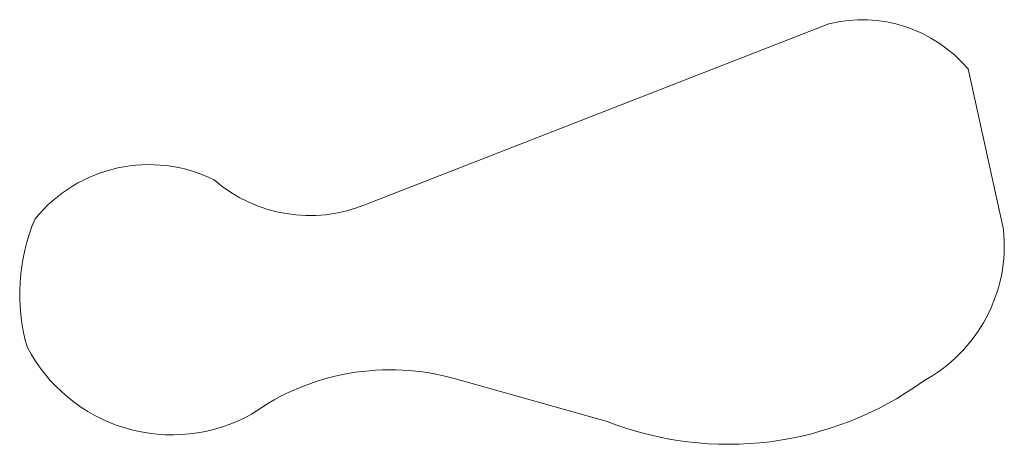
# Model space of a CAD drawing. Header units: metres. Extents: x 166325 to 190320, y 381923 to 404576.
# Tile 844 of 1056: x 175135 to 175188, y 399733 to 399756. Entities that reach past the tile are written whole.
import ezdxf

# ---------------------------------------------------------------- set-up
doc = ezdxf.new("R2010")
doc.units = ezdxf.units.M
doc.layers.add('B-WE-OG-WATER_MEER-GV', color=8, linetype='Continuous', lineweight=18)

msp = doc.modelspace()

# ---------------------------------------------------------------- linework, layer by layer
at = {"layer": 'B-WE-OG-WATER_MEER-GV', "flags": 128}
for points in [[(175178.289, 399755.705), (175153.416, 399745.996)], [(175178.289, 399755.705), (175153.416, 399745.996)], [(175187.658, 399744.664), (175185.756, 399753.278)], [(175158.267, 399736.669), (175166.399, 399734.384)], [(175158.267, 399736.669), (175166.399, 399734.384)]]:
    msp.add_lwpolyline(points, dxfattribs=at)
at = {"layer": 'B-WE-OG-WATER_MEER-GV'}
for points in [[(175185.756, 399753.278, 0.284356), (175178.289, 399755.705)], [(175145.331, 399747.329, 0.350994), (175135.724, 399745.235)], [(175145.331, 399747.329, 0.350994), (175135.724, 399745.235)], [(175153.416, 399745.996, -0.282387), (175145.331, 399747.329)], [(175153.416, 399745.996, -0.282387), (175145.331, 399747.329)], [(175135.724, 399745.235, 0.172181), (175135.296, 399738.382)], [(175135.724, 399745.235, 0.172181), (175135.296, 399738.382)], [(175183.33, 399736.526, 0.304019), (175187.658, 399744.664)], [(175135.296, 399738.382, 0.422304), (175147.328, 399734.765)], [(175135.296, 399738.382, 0.422304), (175147.328, 399734.765)], [(175147.328, 399734.765, -0.227442), (175158.267, 399736.669)], [(175166.399, 399734.384, 0.25504), (175183.33, 399736.526)]]:
    msp.add_lwpolyline(points, format="xyb", dxfattribs=at)

doc.saveas('drawing.dxf')
